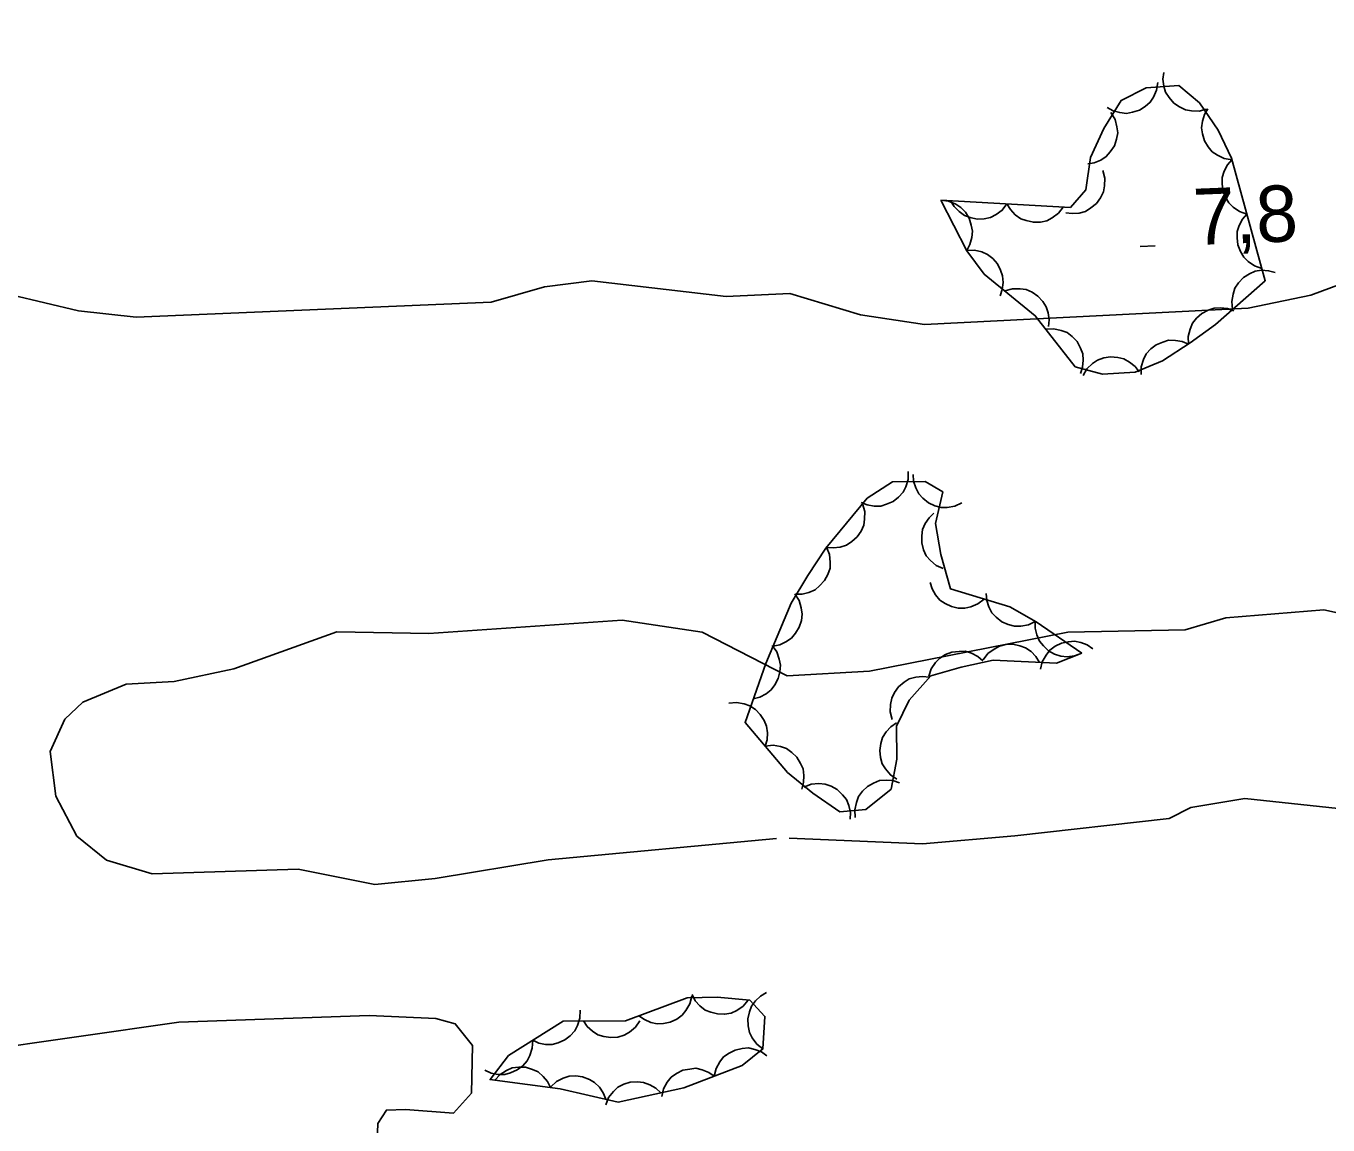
# Model space of a CAD drawing. Extents: x 336540 to 340074, y 5572036 to 5573747.
# Drawn here: x 337374.2 to 337443.6, y 5573116.6 to 5573175.2 of the extents above; entities that cross this region are included whole.
import ezdxf

# ---------------------------------------------------------------- set-up
doc = ezdxf.new("R2010")
doc.units = 0
for name, color, linetype in [('Niveau 2', 7, 'Continuous'), ('Niveau 3', 7, 'Continuous'), ('Niveau 44', 7, 'Continuous')]:
    doc.layers.add(name, color=color, linetype=linetype)

msp = doc.modelspace()

# ---------------------------------------------------------------- linework, layer by layer
at = {"layer": 'Niveau 2'}
for points in [[(337311.97, 5573174.46), (337318.7, 5573175.16), (337338.1, 5573171.08), (337341.71, 5573167.81), (337345.39, 5573166.17), (337347.52, 5573164.59), (337349.4, 5573163.84), (337358.64, 5573162.11), (337362.38, 5573161.8), (337366.92, 5573162.53), (337368.95, 5573162.48), (337373.42, 5573160.84), (337377.01, 5573160), (337380.08, 5573159.66), (337398.99, 5573160.45), (337401.83, 5573161.27), (337404.35, 5573161.59), (337411.51, 5573160.75), (337414.89, 5573160.92), (337418.66, 5573159.77), (337422.07, 5573159.27), (337439.3, 5573160.14), (337442.65, 5573160.83), (337445.8, 5573162)], [(337414.18, 5573131.88), (337402.03, 5573130.75), (337396.01, 5573129.76), (337392.8, 5573129.43), (337388.71, 5573130.25), (337380.93, 5573130.01), (337378.51, 5573130.73), (337376.93, 5573132.02), (337375.81, 5573134.15), (337375.51, 5573136.52), (337376.29, 5573138.25), (337377.24, 5573139.15), (337379.55, 5573140.11), (337382.1, 5573140.25), (337385.28, 5573140.93), (337390.77, 5573142.9), (337395.67, 5573142.8), (337405.96, 5573143.51), (337410.22, 5573142.87), (337414.76, 5573140.56), (337419.13, 5573140.8), (337429.7, 5573142.87), (337435.95, 5573143), (337438.12, 5573143.64), (337443.33, 5573144.06), (337447.11, 5573143.23)], [(337445.59, 5573133.33), (337439.12, 5573134.01), (337436.26, 5573133.54), (337435.09, 5573132.95), (337426.87, 5573132.03), (337421.97, 5573131.6), (337414.86, 5573131.91)], [(337344.05, 5573119.8), (337345.65, 5573118.52), (337347.02, 5573118.08), (337353.79, 5573118.24), (337360.79, 5573119.97), (337365.68, 5573120.57), (337371.44, 5573120.54), (337382.35, 5573122.1), (337392.49, 5573122.46), (337396.05, 5573122.3), (337397.08, 5573122.01), (337397.99, 5573120.87), (337397.95, 5573118.33), (337396.98, 5573117.26), (337394.43, 5573117.46), (337393.41, 5573117.42), (337392.95, 5573116.71), (337392.88, 5573114.84)]]:
    msp.add_lwpolyline(points, dxfattribs=at)
at = {"layer": 'Niveau 3'}
msp.add_line((337433.56, 5573163.41), (337434.36, 5573163.45), dxfattribs=at)
at = {"layer": 'Niveau 44'}
for points in [[(337437.09, 5573170.74), (337436.69, 5573170.63), (337436.28, 5573170.64), (337435.96, 5573170.69), (337435.64, 5573170.85), (337435.34, 5573171.06), (337435.09, 5573171.36), (337434.91, 5573171.63), (337434.81, 5573171.96), (337434.77, 5573172.33), (337434.81, 5573172.69)], [(337422.94, 5573165.88), (337424.33, 5573163.19), (337425.24, 5573161.95), (337427.97, 5573159.73), (337430.1, 5573157.01), (337431.54, 5573156.61), (337433.28, 5573156.73), (337434.74, 5573157.33), (337436.22, 5573158.28), (337437.57, 5573159.27), (337440.22, 5573161.59), (337438.41, 5573168.12), (337437.7, 5573169.62), (337436.71, 5573171.07), (337435.62, 5573172), (337433.88, 5573171.86), (337432.55, 5573171.2), (337431.62, 5573169.71), (337430.91, 5573168.15), (337430.66, 5573166.43), (337429.84, 5573165.5), (337422.94, 5573165.88)], [(337434.49, 5573172.16), (337434.43, 5573171.75), (337434.27, 5573171.38), (337434.09, 5573171.1), (337433.82, 5573170.87), (337433.51, 5573170.68), (337433.14, 5573170.57), (337432.82, 5573170.5), (337432.47, 5573170.55), (337432.12, 5573170.65), (337431.8, 5573170.83)], [(337432, 5573170.55), (337432.22, 5573170.19), (337432.32, 5573169.8), (337432.36, 5573169.47), (337432.3, 5573169.13), (337432.18, 5573168.78), (337431.96, 5573168.46), (337431.75, 5573168.21), (337431.46, 5573168.02), (337431.11, 5573167.88), (337430.76, 5573167.82)], [(337438.45, 5573168.04), (337438.03, 5573168.1), (337437.67, 5573168.28), (337437.39, 5573168.46), (337437.17, 5573168.73), (337436.98, 5573169.05), (337436.87, 5573169.42), (337436.82, 5573169.74), (337436.87, 5573170.09), (337436.98, 5573170.44), (337437.16, 5573170.75)], [(337439.23, 5573165.14), (337438.84, 5573165.28), (337438.51, 5573165.51), (337438.27, 5573165.74), (337438.09, 5573166.04), (337437.96, 5573166.39), (337437.92, 5573166.77), (337437.92, 5573167.1), (337438.03, 5573167.43), (337438.2, 5573167.76), (337438.43, 5573168.04)], [(337431.57, 5573167.46), (337431.67, 5573167.06), (337431.66, 5573166.65), (337431.6, 5573166.33), (337431.44, 5573166.01), (337431.22, 5573165.71), (337430.92, 5573165.47), (337430.65, 5573165.29), (337430.31, 5573165.2), (337429.94, 5573165.17), (337429.59, 5573165.21)], [(337422.94, 5573165.88), (337423.35, 5573165.83), (337423.73, 5573165.67), (337424.01, 5573165.5), (337424.25, 5573165.24), (337424.44, 5573164.92), (337424.56, 5573164.56), (337424.63, 5573164.24), (337424.59, 5573163.89), (337424.49, 5573163.53), (337424.32, 5573163.21)], [(337426.46, 5573165.69), (337426.21, 5573165.35), (337425.88, 5573165.12), (337425.59, 5573164.96), (337425.24, 5573164.89), (337424.87, 5573164.88), (337424.5, 5573164.96), (337424.19, 5573165.07), (337423.91, 5573165.28), (337423.65, 5573165.54), (337423.46, 5573165.85)], [(337429.46, 5573165.52), (337429.2, 5573165.19), (337428.87, 5573164.95), (337428.58, 5573164.79), (337428.24, 5573164.72), (337427.87, 5573164.71), (337427.49, 5573164.8), (337427.19, 5573164.9), (337426.9, 5573165.11), (337426.64, 5573165.38), (337426.46, 5573165.69)], [(337440.04, 5573162.25), (337439.64, 5573162.39), (337439.31, 5573162.62), (337439.07, 5573162.85), (337438.89, 5573163.15), (337438.76, 5573163.5), (337438.72, 5573163.88), (337438.72, 5573164.21), (337438.83, 5573164.54), (337439, 5573164.87), (337439.23, 5573165.14)], [(337424.31, 5573163.21), (337424.73, 5573163.23), (337425.12, 5573163.13), (337425.43, 5573163), (337425.7, 5573162.78), (337425.95, 5573162.5), (337426.12, 5573162.16), (337426.23, 5573161.85), (337426.25, 5573161.5), (337426.21, 5573161.13), (337426.09, 5573160.79)], [(337438.48, 5573160.07), (337438.43, 5573160.48), (337438.5, 5573160.88), (337438.6, 5573161.2), (337438.79, 5573161.49), (337439.05, 5573161.76), (337439.38, 5573161.96), (337439.67, 5573162.1), (337440.02, 5573162.15), (337440.39, 5573162.13), (337440.74, 5573162.04)], [(337426.35, 5573161.05), (337426.75, 5573161.17), (337427.16, 5573161.17), (337427.49, 5573161.12), (337427.81, 5573160.98), (337428.11, 5573160.77), (337428.37, 5573160.48), (337428.55, 5573160.21), (337428.66, 5573159.88), (337428.71, 5573159.51), (337428.68, 5573159.15)], [(337436.13, 5573158.21), (337436.11, 5573158.63), (337436.21, 5573159.02), (337436.34, 5573159.33), (337436.56, 5573159.6), (337436.84, 5573159.85), (337437.18, 5573160.02), (337437.49, 5573160.13), (337437.84, 5573160.15), (337438.21, 5573160.11), (337438.55, 5573159.99)], [(337428.53, 5573159.01), (337428.95, 5573159.04), (337429.35, 5573158.95), (337429.66, 5573158.83), (337429.94, 5573158.62), (337430.19, 5573158.35), (337430.37, 5573158.01), (337430.5, 5573157.71), (337430.52, 5573157.36), (337430.49, 5573156.99), (337430.38, 5573156.65)], [(337433.6, 5573156.6), (337433.61, 5573157.01), (337433.74, 5573157.4), (337433.88, 5573157.7), (337434.12, 5573157.96), (337434.41, 5573158.18), (337434.76, 5573158.33), (337435.07, 5573158.43), (337435.43, 5573158.42), (337435.79, 5573158.36), (337436.12, 5573158.22)], [(337430.51, 5573156.54), (337430.72, 5573156.9), (337431.02, 5573157.18), (337431.29, 5573157.37), (337431.62, 5573157.48), (337431.98, 5573157.54), (337432.36, 5573157.5), (337432.68, 5573157.43), (337432.99, 5573157.26), (337433.28, 5573157.03), (337433.5, 5573156.75)], [(337421.2, 5573151.43), (337421.2, 5573151.01), (337421.07, 5573150.62), (337420.93, 5573150.33), (337420.69, 5573150.07), (337420.4, 5573149.84), (337420.05, 5573149.69), (337419.74, 5573149.59), (337419.39, 5573149.59), (337419.02, 5573149.65), (337418.69, 5573149.79)], [(337424.06, 5573149.76), (337423.68, 5573149.58), (337423.28, 5573149.52), (337422.95, 5573149.51), (337422.61, 5573149.61), (337422.28, 5573149.76), (337421.98, 5573150.01), (337421.76, 5573150.25), (337421.6, 5573150.56), (337421.49, 5573150.92), (337421.47, 5573151.28)], [(337430.45, 5573141.76), (337428.02, 5573143.42), (337426.61, 5573144.22), (337423.45, 5573145.19), (337422.94, 5573147.01), (337422.66, 5573148.66), (337423.05, 5573150.35), (337422.11, 5573150.9), (337420.36, 5573150.88), (337419.02, 5573150.01), (337416.82, 5573147.35), (337415.85, 5573145.89), (337414.96, 5573144.43), (337413.61, 5573141.2), (337412.51, 5573138.07), (337414.78, 5573135.41), (337416.12, 5573134.3), (337417.56, 5573133.3), (337418.94, 5573133.44), (337420.3, 5573134.52), (337420.59, 5573136.12), (337420.57, 5573137.87), (337421.25, 5573139.25), (337422.4, 5573140.56), (337424.02, 5573141.02), (337425.73, 5573141.38), (337429.1, 5573141.23), (337430.45, 5573141.76)], [(337418.77, 5573149.71), (337418.89, 5573149.3), (337418.88, 5573148.9), (337418.83, 5573148.57), (337418.69, 5573148.25), (337418.48, 5573147.95), (337418.19, 5573147.7), (337417.92, 5573147.51), (337417.58, 5573147.41), (337417.21, 5573147.36), (337416.86, 5573147.39)], [(337423.07, 5573146.26), (337422.69, 5573146.43), (337422.38, 5573146.7), (337422.16, 5573146.95), (337422.02, 5573147.27), (337421.93, 5573147.63), (337421.93, 5573148.01), (337421.96, 5573148.34), (337422.1, 5573148.66), (337422.31, 5573148.97), (337422.57, 5573149.22)], [(337416.85, 5573147.4), (337417.01, 5573147.01), (337417.05, 5573146.61), (337417.04, 5573146.28), (337416.92, 5573145.94), (337416.75, 5573145.62), (337416.48, 5573145.34), (337416.24, 5573145.13), (337415.91, 5573144.99), (337415.55, 5573144.9), (337415.19, 5573144.9)], [(337415.16, 5573144.91), (337415.39, 5573144.56), (337415.5, 5573144.17), (337415.55, 5573143.84), (337415.51, 5573143.49), (337415.39, 5573143.14), (337415.19, 5573142.82), (337414.99, 5573142.56), (337414.69, 5573142.37), (337414.36, 5573142.21), (337414, 5573142.14)], [(337425.24, 5573144.64), (337424.91, 5573144.38), (337424.53, 5573144.23), (337424.21, 5573144.15), (337423.86, 5573144.16), (337423.5, 5573144.24), (337423.16, 5573144.41), (337422.89, 5573144.59), (337422.66, 5573144.86), (337422.47, 5573145.18), (337422.37, 5573145.52)], [(337427.97, 5573143.45), (337427.6, 5573143.26), (337427.19, 5573143.2), (337426.86, 5573143.19), (337426.52, 5573143.28), (337426.19, 5573143.43), (337425.89, 5573143.67), (337425.66, 5573143.9), (337425.5, 5573144.22), (337425.39, 5573144.57), (337425.36, 5573144.93)], [(337430.45, 5573141.76), (337430.06, 5573141.61), (337429.66, 5573141.57), (337429.33, 5573141.59), (337428.99, 5573141.71), (337428.67, 5573141.89), (337428.4, 5573142.15), (337428.19, 5573142.4), (337428.05, 5573142.73), (337427.97, 5573143.09), (337427.97, 5573143.45)], [(337413.95, 5573142.16), (337414.2, 5573141.83), (337414.33, 5573141.44), (337414.4, 5573141.12), (337414.37, 5573140.77), (337414.28, 5573140.41), (337414.1, 5573140.08), (337413.91, 5573139.81), (337413.63, 5573139.6), (337413.3, 5573139.42), (337412.95, 5573139.33)], [(337425.19, 5573141.4), (337425.44, 5573141.74), (337425.77, 5573141.98), (337426.06, 5573142.14), (337426.4, 5573142.22), (337426.77, 5573142.23), (337427.14, 5573142.15), (337427.45, 5573142.05), (337427.74, 5573141.84), (337428, 5573141.58), (337428.19, 5573141.27)], [(337428.25, 5573140.9), (337428.34, 5573141.3), (337428.54, 5573141.66), (337428.74, 5573141.92), (337429.02, 5573142.13), (337429.36, 5573142.29), (337429.73, 5573142.37), (337430.05, 5573142.4), (337430.4, 5573142.33), (337430.74, 5573142.2), (337431.04, 5573141.99)], [(337422.29, 5573140.53), (337422.43, 5573140.93), (337422.66, 5573141.26), (337422.88, 5573141.5), (337423.19, 5573141.68), (337423.53, 5573141.81), (337423.91, 5573141.85), (337424.24, 5573141.86), (337424.57, 5573141.75), (337424.91, 5573141.58), (337425.18, 5573141.35)], [(337420.35, 5573138.22), (337420.24, 5573138.63), (337420.26, 5573139.03), (337420.32, 5573139.36), (337420.47, 5573139.67), (337420.69, 5573139.97), (337420.99, 5573140.21), (337421.26, 5573140.39), (337421.6, 5573140.48), (337421.97, 5573140.52), (337422.33, 5573140.48)], [(337411.64, 5573139.09), (337412.06, 5573139.13), (337412.46, 5573139.06), (337412.77, 5573138.96), (337413.06, 5573138.76), (337413.32, 5573138.5), (337413.52, 5573138.17), (337413.66, 5573137.87), (337413.7, 5573137.52), (337413.68, 5573137.15), (337413.59, 5573136.81)], [(337420.6, 5573135.04), (337420.25, 5573135.27), (337419.99, 5573135.59), (337419.82, 5573135.87), (337419.72, 5573136.2), (337419.69, 5573136.57), (337419.75, 5573136.95), (337419.83, 5573137.27), (337420.02, 5573137.56), (337420.27, 5573137.84), (337420.57, 5573138.04)], [(337413.59, 5573136.81), (337414, 5573136.85), (337414.4, 5573136.78), (337414.72, 5573136.68), (337415.01, 5573136.47), (337415.27, 5573136.22), (337415.47, 5573135.89), (337415.6, 5573135.59), (337415.65, 5573135.24), (337415.63, 5573134.87), (337415.54, 5573134.52)], [(337415.65, 5573134.63), (337416.04, 5573134.78), (337416.44, 5573134.81), (337416.77, 5573134.79), (337417.1, 5573134.67), (337417.42, 5573134.49), (337417.7, 5573134.22), (337417.91, 5573133.97), (337418.04, 5573133.64), (337418.12, 5573133.28), (337418.11, 5573132.92)], [(337418.38, 5573133), (337418.35, 5573133.41), (337418.44, 5573133.81), (337418.55, 5573134.12), (337418.76, 5573134.4), (337419.03, 5573134.65), (337419.36, 5573134.84), (337419.67, 5573134.97), (337420.02, 5573135), (337420.39, 5573134.97), (337420.73, 5573134.86)], [(337399.18, 5573119.01), (337402.66, 5573118.55), (337405.75, 5573117.85), (337409.25, 5573118.6), (337412.35, 5573119.8), (337413.46, 5573120.68), (337413.57, 5573122.41), (337412.76, 5573123.27), (337411.02, 5573123.44), (337409.43, 5573123.4), (337406.14, 5573122.18), (337402.82, 5573122.16), (337399.92, 5573120.33), (337398.93, 5573119.05), (337399.18, 5573119.01)], [(337409.67, 5573123.49), (337409.57, 5573123.08), (337409.36, 5573122.73), (337409.16, 5573122.47), (337408.87, 5573122.27), (337408.53, 5573122.11), (337408.16, 5573122.04), (337407.83, 5573122.01), (337407.49, 5573122.09), (337407.15, 5573122.24), (337406.85, 5573122.44)], [(337412.67, 5573123.28), (337412.41, 5573122.96), (337412.07, 5573122.73), (337411.77, 5573122.59), (337411.42, 5573122.53), (337411.05, 5573122.54), (337410.68, 5573122.64), (337410.38, 5573122.75), (337410.11, 5573122.98), (337409.86, 5573123.25), (337409.69, 5573123.57)], [(337413.46, 5573120.68), (337413.13, 5573120.94), (337412.89, 5573121.27), (337412.74, 5573121.56), (337412.67, 5573121.91), (337412.66, 5573122.28), (337412.75, 5573122.65), (337412.86, 5573122.96), (337413.07, 5573123.24), (337413.34, 5573123.49), (337413.65, 5573123.68)], [(337403.73, 5573122.74), (337403.72, 5573122.32), (337403.59, 5573121.93), (337403.44, 5573121.64), (337403.2, 5573121.38), (337402.91, 5573121.16), (337402.56, 5573121.01), (337402.24, 5573120.92), (337401.89, 5573120.92), (337401.53, 5573120.99), (337401.2, 5573121.14)], [(337406.9, 5573122.18), (337406.67, 5573121.84), (337406.35, 5573121.58), (337406.07, 5573121.41), (337405.73, 5573121.31), (337405.37, 5573121.28), (337404.99, 5573121.34), (337404.67, 5573121.43), (337404.38, 5573121.62), (337404.11, 5573121.87), (337403.9, 5573122.17)], [(337401.2, 5573121.14), (337401.18, 5573120.72), (337401.05, 5573120.33), (337400.91, 5573120.04), (337400.67, 5573119.78), (337400.37, 5573119.56), (337400.02, 5573119.41), (337399.71, 5573119.32), (337399.35, 5573119.32), (337398.99, 5573119.39), (337398.66, 5573119.54)], [(337410.87, 5573119.23), (337410.97, 5573119.64), (337411.17, 5573119.99), (337411.37, 5573120.25), (337411.66, 5573120.46), (337411.99, 5573120.62), (337412.36, 5573120.7), (337412.69, 5573120.73), (337413.03, 5573120.65), (337413.38, 5573120.52), (337413.67, 5573120.31)], [(337399.18, 5573119.01), (337399.46, 5573119.32), (337399.8, 5573119.53), (337400.11, 5573119.67), (337400.46, 5573119.71), (337400.82, 5573119.7), (337401.19, 5573119.58), (337401.49, 5573119.46), (337401.76, 5573119.22), (337401.99, 5573118.94), (337402.15, 5573118.62)], [(337402.16, 5573118.66), (337402.47, 5573118.95), (337402.83, 5573119.13), (337403.14, 5573119.23), (337403.5, 5573119.25), (337403.86, 5573119.2), (337404.22, 5573119.05), (337404.5, 5573118.9), (337404.75, 5573118.64), (337404.96, 5573118.34), (337405.09, 5573118)], [(337408.08, 5573118.15), (337408.17, 5573118.55), (337408.37, 5573118.91), (337408.57, 5573119.17), (337408.86, 5573119.37), (337409.19, 5573119.54), (337409.57, 5573119.61), (337409.89, 5573119.65), (337410.23, 5573119.57), (337410.58, 5573119.43), (337410.87, 5573119.23)], [(337405.09, 5573117.71), (337405.24, 5573118.1), (337405.5, 5573118.41), (337405.74, 5573118.64), (337406.05, 5573118.8), (337406.4, 5573118.91), (337406.79, 5573118.92), (337407.11, 5573118.9), (337407.44, 5573118.77), (337407.76, 5573118.59), (337408.02, 5573118.34)]]:
    msp.add_lwpolyline(points, dxfattribs=at)

# ---------------------------------------------------------------- texts
at = {"layer": 'Niveau 3'}
msp.add_text('7,8    ', height=2.9999, rotation=2.27627, dxfattribs=at).set_placement((337436.43, 5573163.49))

doc.saveas('drawing.dxf')
